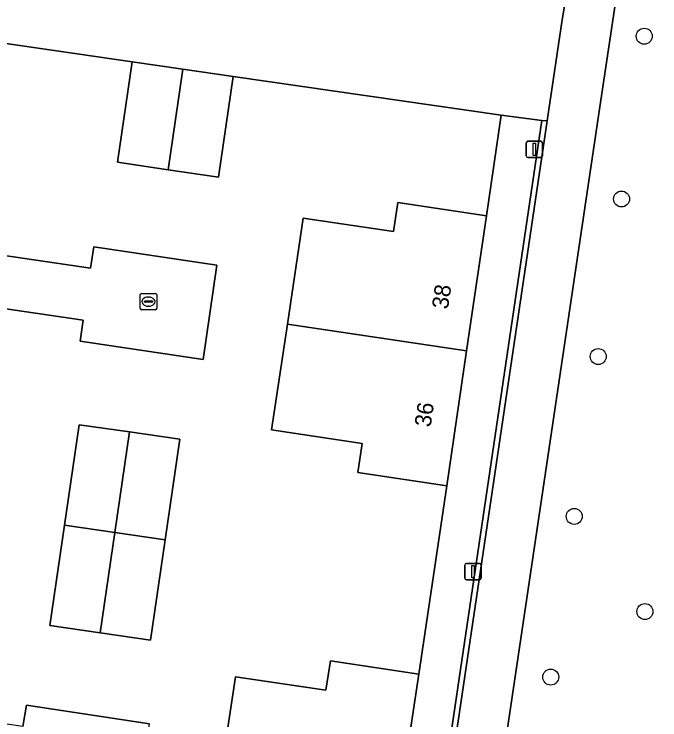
# Model space of a CAD drawing. Extents: x 164148 to 165261, y 382513 to 383432.
# Drawn here: x 164569.02 to 164608.56, y 382967.45 to 383010.67 of the extents above; entities that cross this region are included whole.
import ezdxf

# ---------------------------------------------------------------- set-up
doc = ezdxf.new("R2010")
doc.units = 0
for name, color, linetype in [('IMGEO_Boom', 7, 'Continuous'), ('IMGEO_Erf', 7, 'Continuous'), ('IMGEO_Fietspad_gesloten', 7, 'Continuous'), ('IMGEO_Groenvoorziening', 7, 'Continuous'), ('IMGEO_Haag', 7, 'Continuous'), ('IMGEO_Hek', 7, 'Continuous'), ('IMGEO_Kolk', 7, 'Continuous'), ('IMGEO_Lichtmast', 7, 'Continuous'), ('IMGEO_Pand', 7, 'Continuous'), ('IMGEO_Pand_nummerreeks', 7, 'Continuous'), ('IMGEO_Rijbaan_lokaal_open', 7, 'Continuous')]:
    doc.layers.add(name, color=color, linetype=linetype)

msp = doc.modelspace()

# ---------------------------------------------------------------- linework, layer by layer
at = {"layer": 'IMGEO_Boom'}
for centre in [(164607.602, 383009.313), (164606.211, 382999.345), (164604.783, 382989.699), (164603.316, 382979.911), (164607.645, 382974.081), (164601.874, 382970.068)]:
    msp.add_circle(centre, 0.489, dxfattribs=at)
at = {"layer": 'IMGEO_Erf'}
for points in [[(164581.601, 382963.603), (164582.568, 382970.09), (164588.113, 382969.263), (164588.381, 382971.06), (164593.791, 382970.247), (164595.511, 382981.778), (164590.058, 382982.589), (164590.325, 382984.371), (164584.784, 382985.201), (164585.752, 382991.682), (164586.719, 382998.163), (164592.243, 382997.348), (164592.514, 382999.123), (164597.943, 382998.317), (164598.85, 383004.484), (164582.433, 383006.853), (164581.534, 383000.677), (164578.451, 383001.134), (164575.345, 383001.595), (164576.251, 383007.746), (164568.072, 383008.923)], [(164557.306, 382997.521), (164573.702, 382995.113), (164573.905, 382996.409), (164581.438, 382995.291), (164580.59, 382989.524), (164573.07, 382990.642), (164573.251, 382991.931), (164556.835, 382994.343)], [(164569.559, 382967.034), (164569.771, 382968.348), (164577.306, 382967.213)]]:
    msp.add_lwpolyline(points, dxfattribs=at)
msp.add_lwpolyline([(164574.283, 382972.775), (164571.203, 382973.224), (164572.099, 382979.373), (164572.995, 382985.521), (164576.077, 382985.078), (164579.165, 382984.634), (164578.263, 382978.474), (164577.363, 382972.326)], close=True, dxfattribs=at)
at = {"layer": 'IMGEO_Fietspad_gesloten'}
msp.add_lwpolyline([(164604.952, 383005.406), (164606.207, 383013.843), (164603.253, 383014.289), (164602.579, 383010.326), (164601.744, 383004.692), (164601.66, 383004.124), (164580.781, 382863.291), (164580.496, 382861.369), (164580.359, 382860.446), (164577.371, 382840.307), (164580.335, 382839.876), (164583.055, 382858.156)], close=True, dxfattribs=at)
at = {"layer": 'IMGEO_Groenvoorziening'}
for points in [[(164603.253, 383014.289), (164596.489, 383015.315), (164559.245, 383020.832), (164557.674, 383010.23), (164559.158, 383010.01), (164559.192, 383010.238), (164561.335, 383009.918), (164568.072, 383008.923), (164576.251, 383007.746), (164579.342, 383007.299), (164582.433, 383006.853), (164598.85, 383004.484), (164601.322, 383004.142), (164601.66, 383004.124), (164601.744, 383004.692), (164602.579, 383010.326)], [(164601.322, 383004.142), (164598.85, 383004.484), (164597.943, 382998.317), (164596.726, 382990.044), (164595.511, 382981.778), (164593.791, 382970.247), (164592.563, 382961.975), (164591.334, 382953.703), (164589.628, 382942.149), (164588.4, 382933.881), (164587.172, 382925.612), (164585.462, 382914.093), (164584.243, 382905.82), (164583.024, 382897.546), (164581.308, 382885.966), (164580.095, 382877.725), (164578.881, 382869.483), (164577.746, 382861.779), (164580.496, 382861.369), (164580.781, 382863.291), (164580.48, 382863.334)], [(164601.66, 383004.124), (164601.322, 383004.142), (164580.48, 382863.334), (164580.781, 382863.291)]]:
    msp.add_lwpolyline(points, close=True, dxfattribs=at)
msp.add_lwpolyline([(164645.496, 382950.967), (164651.008, 382987.673), (164651.902, 382993.63), (164653.078, 383001.462), (164650.705, 383001.947), (164651.419, 383007.225), (164611.224, 383013.148), (164606.207, 383013.843), (164604.952, 383005.406), (164583.055, 382858.156), (164580.335, 382839.876), (164601.872, 382836.441)], dxfattribs=at)
at = {"layer": 'IMGEO_Haag'}
msp.add_lwpolyline([(164601.66, 383004.124), (164601.322, 383004.142), (164580.48, 382863.334), (164580.781, 382863.291)], close=True, dxfattribs=at)
at = {"layer": 'IMGEO_Hek'}
for points in [[(164597.943, 382998.317), (164598.85, 383004.484), (164582.433, 383006.853)], [(164595.511, 382981.778), (164593.791, 382970.247)]]:
    msp.add_lwpolyline(points, dxfattribs=at)
at = {"layer": 'IMGEO_Kolk'}
for p, q in [((164576.819, 382993.562), (164577.671, 382993.562)), ((164576.744, 382992.636), (164576.744, 382993.488)), ((164577.046, 382993.105), (164577.444, 382993.105)), ((164577.232, 382993.342), (164577.257, 382993.342)), ((164577.745, 382993.488), (164577.745, 382992.636)), ((164577.003, 382993.056), (164577.003, 382993.068)), ((164577.441, 382993.019), (164577.043, 382993.019)), ((164577.255, 382992.782), (164577.23, 382992.782)), ((164577.487, 382993.068), (164577.487, 382993.056)), ((164577.671, 382992.562), (164576.819, 382992.562))]:
    msp.add_line(p, q, dxfattribs=at)
for points in [[(164576.819, 382993.562), (164577.671, 382993.562)], [(164576.744, 382992.636), (164576.744, 382993.488)], [(164577.745, 382993.488), (164577.745, 382992.636)], [(164577.671, 382992.562), (164576.819, 382992.562)]]:
    msp.add_lwpolyline(points, dxfattribs=at)
for centre, radius, start, end in [((164576.821, 382993.486), 0.0765, 91.552, 178.448), ((164576.821, 382993.486), 0.0765, 91.552, 178.448), ((164577.669, 382993.486), 0.0765, 1.552, 88.448), ((164577.669, 382993.486), 0.0765, 1.552, 88.448), ((164577.043, 382993.065), 0.0403, 85.8775, 175.7526), ((164577.448, 382993.067), 0.0386, 1.7309, 96.639), ((164577.04, 382993.055), 0.0366, 178.938, 274.7102), ((164577.444, 382993.062), 0.043, 264.8664, 352.4533), ((164576.821, 382992.638), 0.0765, 181.552, 268.448), ((164576.821, 382992.638), 0.0765, 181.552, 268.448), ((164577.669, 382992.638), 0.0765, 271.552, 358.448), ((164577.669, 382992.638), 0.0765, 271.552, 358.448)]:
    msp.add_arc(centre, radius, start, end, dxfattribs=at)
for centre, major_axis, ratio, start_param, end_param in [((164577.231, 382993.062), (-0.387, 0.002), 0.722429, 4.712389, 7.853982), ((164577.256, 382993.062), (-0.39, 0.002), 0.717154, 1.570796, 4.712389)]:
    msp.add_ellipse(centre, major_axis=major_axis, ratio=ratio, start_param=start_param, end_param=end_param, dxfattribs=at)
at = {"layer": 'IMGEO_Lichtmast'}
for p, q in [((164600.38, 383001.982), (164600.38, 383002.782)), ((164600.38, 383002.782), (164600.38, 383001.982)), ((164600.48, 383002.882), (164601.27, 383002.882)), ((164601.27, 383002.882), (164600.48, 383002.882)), ((164601.37, 383002.782), (164601.37, 383001.982)), ((164601.37, 383001.982), (164601.37, 383002.782)), ((164601.27, 383001.882), (164600.48, 383001.882)), ((164600.48, 383001.882), (164601.27, 383001.882)), ((164596.616, 382976.129), (164596.616, 382976.929)), ((164596.616, 382976.929), (164596.616, 382976.129)), ((164596.716, 382977.029), (164597.506, 382977.029)), ((164597.506, 382977.029), (164596.716, 382977.029)), ((164597.606, 382976.929), (164597.606, 382976.129)), ((164597.606, 382976.129), (164597.606, 382976.929)), ((164597.506, 382976.029), (164596.716, 382976.029)), ((164596.716, 382976.029), (164597.506, 382976.029))]:
    msp.add_line(p, q, dxfattribs=at)
for points in [[(164600.8, 383002.757), (164600.95, 383002.757), (164600.95, 383002.007), (164600.8, 383002.007), (164600.8, 383002.757)], [(164597.036, 382976.904), (164597.186, 382976.904), (164597.186, 382976.154), (164597.036, 382976.154), (164597.036, 382976.904)]]:
    msp.add_lwpolyline(points, dxfattribs=at)
for centre, start, end in [((164600.48, 383002.782), 90, 180), ((164600.48, 383002.782), 90, 180), ((164601.27, 383002.782), 0, 90), ((164601.27, 383002.782), 360, 90), ((164600.48, 383001.982), 180, 270), ((164600.48, 383001.982), 180, 270), ((164601.27, 383001.982), 270, 0), ((164601.27, 383001.982), 270, 0), ((164596.716, 382976.929), 90, 180), ((164596.716, 382976.929), 90, 180), ((164597.506, 382976.929), 0, 90), ((164597.506, 382976.929), 360, 90), ((164596.716, 382976.129), 180, 270), ((164596.716, 382976.129), 180, 270), ((164597.506, 382976.129), 270, 0), ((164597.506, 382976.129), 270, 0)]:
    msp.add_arc(centre, 0.1, start, end, dxfattribs=at)
at = {"layer": 'IMGEO_Pand'}
for points in [[(164579.342, 383007.299), (164576.251, 383007.746), (164575.345, 383001.595), (164578.451, 383001.134)], [(164582.433, 383006.853), (164579.342, 383007.299), (164578.451, 383001.134), (164581.534, 383000.677)], [(164597.943, 382998.317), (164592.514, 382999.123), (164592.243, 382997.348), (164586.719, 382998.163), (164585.752, 382991.682), (164596.726, 382990.044)], [(164596.726, 382990.044), (164585.752, 382991.682), (164584.784, 382985.201), (164590.325, 382984.371), (164590.058, 382982.589), (164595.511, 382981.778)], [(164576.077, 382985.078), (164572.995, 382985.521), (164572.099, 382979.373), (164575.179, 382978.924)], [(164576.077, 382985.078), (164575.179, 382978.924), (164578.263, 382978.474), (164579.165, 382984.634)], [(164575.179, 382978.924), (164572.099, 382979.373), (164571.203, 382973.224), (164574.283, 382972.775)], [(164578.263, 382978.474), (164575.179, 382978.924), (164574.283, 382972.775), (164577.363, 382972.326)], [(164593.791, 382970.247), (164588.381, 382971.06), (164588.113, 382969.263), (164582.568, 382970.09), (164581.601, 382963.603), (164592.563, 382961.975)]]:
    msp.add_lwpolyline(points, close=True, dxfattribs=at)
at = {"layer": 'IMGEO_Rijbaan_lokaal_open'}
for points in [[(164557.306, 382997.521), (164556.835, 382994.343), (164573.251, 382991.931), (164573.07, 382990.642), (164580.59, 382989.524), (164581.438, 382995.291), (164573.905, 382996.409), (164573.702, 382995.113)], [(164553.143, 382969.448), (164552.672, 382966.272), (164569.105, 382963.839), (164568.918, 382962.568), (164576.452, 382961.42), (164577.306, 382967.213), (164569.771, 382968.348), (164569.559, 382967.034)]]:
    msp.add_lwpolyline(points, close=True, dxfattribs=at)

# ---------------------------------------------------------------- texts
at = {"layer": 'IMGEO_Pand_nummerreeks'}
for s, p in [('38', (164595.58, 382992.559)), ('36', (164594.518, 382985.34))]:
    msp.add_text(s, height=1, rotation=81.635, dxfattribs=at).set_placement(p)

doc.saveas('drawing.dxf')
